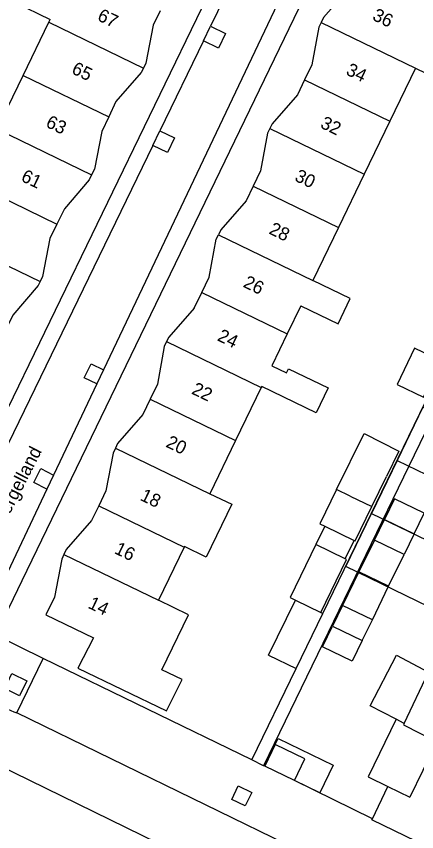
# Model space of a CAD drawing. Extents: x 194485 to 197793, y 468269 to 470822.
# Drawn here: x 197019.3 to 197056, y 469477 to 469551.6 of the extents above; entities that cross this region are included whole.
import ezdxf

# ---------------------------------------------------------------- set-up
doc = ezdxf.new("R2010")
doc.units = 0
for name, color, linetype in [('BGT grensvlak gebouwinstallatie plus 1', 7, 'Continuous'), ('BGT grensvlak pand op maaiveld', 7, 'Continuous'), ('BGT grensvlak pand op maaiveld LR', 7, 'Continuous'), ('BGT grensvlak wegdeel', 7, 'Continuous'), ('BGT tekst huisnummerreeks', 7, 'Continuous'), ('BGT tekst openbare ruimte label weg', 7, 'Continuous'), ('GEM grensvlak WOZ_BRK percelen', 7, 'Continuous')]:
    doc.layers.add(name, color=color, linetype=linetype)

msp = doc.modelspace()

# ---------------------------------------------------------------- linework, layer by layer
at = {"layer": 'BGT grensvlak gebouwinstallatie plus 1'}
for p, q in [((197047.545, 469504.968), (197046.726, 469503.279)), ((197049.435, 469501.966), (197050.254, 469503.655)), ((197052.102, 469503.688), (197050.688, 469500.786)), ((197053.403, 469499.463), (197054.819, 469502.37)), ((197050.688, 469500.786), (197049.191, 469497.712)), ((197053.403, 469499.463), (197050.688, 469500.786)), ((197051.91, 469496.397), (197053.403, 469499.463)), ((197042.409, 469493.158), (197044.855, 469498.206)), ((197044.929, 469491.937), (197047.375, 469496.986)), ((197047.187, 469497.077), (197047.375, 469496.986)), ((197042.409, 469493.158), (197044.929, 469491.937)), ((197054.832, 469486.909), (197054.092, 469487.291))]:
    msp.add_line(p, q, dxfattribs=at)
for points in [[(197054.092, 469487.291), (197051.726, 469488.51), (197054.123, 469493.158), (197057.049, 469491.607)], [(197054.092, 469487.291), (197051.528, 469482.003), (197053.342, 469481.121)], [(197043.015, 469484.969), (197043.286, 469485.529), (197048.323, 469483.088), (197047.091, 469480.546), (197044.772, 469481.67)]]:
    msp.add_lwpolyline(points, dxfattribs=at)
at = {"layer": 'BGT grensvlak pand op maaiveld'}
for p, q in [((197019.917, 469546.243), (197022.277, 469551.109)), ((197022.277, 469551.109), (197022.399, 469551.36)), ((197055.865, 469546.905), (197053.513, 469542.039)), ((197017.536, 469541.333), (197019.917, 469546.243)), ((197053.513, 469542.039), (197051.165, 469537.181)), ((197051.165, 469537.181), (197048.817, 469532.324)), ((197048.817, 469532.324), (197046.469, 469527.467)), ((197036.274, 469526.346), (197036.964, 469527.772)), ((197035.585, 469524.922), (197036.274, 469526.346)), ((197045.348, 469525.147), (197044.099, 469522.563)), ((197041.733, 469517.67), (197039.384, 469512.81)), ((197039.384, 469512.81), (197037.029, 469507.938)), ((197051.865, 469506.755), (197053.2, 469509.505)), ((197052.102, 469503.688), (197053.022, 469505.585)), ((197047.545, 469504.968), (197050.254, 469503.655)), ((197055.739, 469504.267), (197054.819, 469502.37)), ((197054.819, 469502.37), (197052.102, 469503.688)), ((197034.671, 469503.059), (197032.316, 469498.188)), ((197034.688, 469503.095), (197034.671, 469503.059)), ((197049.435, 469501.966), (197046.726, 469503.279)), ((197044.855, 469498.206), (197047.187, 469497.077)), ((197049.191, 469497.712), (197048.273, 469495.813)), ((197051.91, 469496.397), (197049.191, 469497.712)), ((197050.992, 469494.498), (197051.91, 469496.397)), ((197054.832, 469486.909), (197057.049, 469491.607)), ((197043.015, 469484.969), (197042.054, 469482.985)), ((197057.808, 469485.229), (197055.347, 469480.152)), ((197044.772, 469481.67), (197042.054, 469482.985)), ((197051.921, 469478.179), (197053.342, 469481.121)), ((197053.342, 469481.121), (197055.347, 469480.152))]:
    msp.add_line(p, q, dxfattribs=at)
for points in [[(197021.329, 469557.551), (197019.112, 469552.94), (197022.399, 469551.36)], [(197056.241, 469556.525), (197054.892, 469553.734), (197050.543, 469555.836), (197049.74, 469554.177), (197047.421, 469551.53), (197047.209, 469551.09)], [(197032.471, 469552.161), (197031.828, 469550.839), (197031.158, 469547.36), (197030.938, 469546.908)], [(197047.209, 469551.09), (197047.004, 469550.665), (197046.366, 469547.205), (197045.695, 469545.818)], [(197055.865, 469546.905), (197058.702, 469545.533), (197061.146, 469550.588)], [(197030.938, 469546.908), (197030.74, 469546.499), (197028.423, 469543.842), (197027.76, 469542.439)], [(197045.695, 469545.818), (197045.039, 469544.462), (197042.732, 469541.806), (197042.517, 469541.361)], [(197027.76, 469542.439), (197027.132, 469541.109), (197026.44, 469537.649), (197026.193, 469537.134)], [(197042.517, 469541.361), (197042.315, 469540.941), (197041.664, 469537.486), (197040.996, 469536.105)], [(197026.193, 469537.134), (197025.973, 469536.677), (197023.693, 469534.007), (197023.012, 469532.623)], [(197040.996, 469536.105), (197040.339, 469534.748), (197038.026, 469532.097), (197037.81, 469531.652)], [(197023.012, 469532.623), (197022.358, 469531.296), (197021.695, 469527.836), (197021.468, 469527.374)], [(197036.964, 469527.772), (197037.607, 469531.233), (197037.81, 469531.652)], [(197021.468, 469527.374), (197021.279, 469526.989), (197018.978, 469524.3), (197018.303, 469522.911)], [(197045.348, 469525.147), (197048.766, 469523.495), (197049.887, 469525.815), (197046.469, 469527.467)], [(197035.585, 469524.922), (197033.264, 469522.278), (197033.062, 469521.861)], [(197044.099, 469522.563), (197042.691, 469519.651), (197044.05, 469518.994), (197044.238, 469519.382), (197047.867, 469517.628), (197046.761, 469515.341), (197041.773, 469517.752), (197041.733, 469517.67)], [(197033.062, 469521.861), (197032.845, 469521.414), (197032.213, 469517.954), (197031.555, 469516.594)], [(197055.775, 469521.259), (197054.178, 469517.927), (197056.598, 469516.767), (197058.195, 469520.1), (197055.775, 469521.259)], [(197031.555, 469516.594), (197030.876, 469515.19), (197028.571, 469512.531), (197028.378, 469512.12)], [(197048.621, 469508.328), (197051.169, 469513.461), (197054.325, 469511.839), (197053.2, 469509.505)], [(197028.378, 469512.12), (197028.163, 469511.663), (197027.498, 469508.207), (197026.839, 469506.844)], [(197037.029, 469507.938), (197039.03, 469506.971), (197036.689, 469502.127), (197034.688, 469503.095)], [(197048.621, 469508.328), (197047.098, 469505.185), (197047.545, 469504.968)], [(197055.739, 469504.267), (197056.658, 469506.164), (197053.941, 469507.482), (197053.022, 469505.585)], [(197026.839, 469506.844), (197026.177, 469505.477), (197023.872, 469502.817), (197023.654, 469502.375)], [(197050.254, 469503.655), (197050.341, 469503.613), (197051.865, 469506.755)], [(197046.726, 469503.279), (197044.379, 469498.437), (197044.855, 469498.206)], [(197023.654, 469502.375), (197023.446, 469501.953), (197022.78, 469498.456), (197022.002, 469496.848), (197026.35, 469494.752), (197024.941, 469491.972), (197033.037, 469488.053), (197034.498, 469490.914), (197032.635, 469491.823)], [(197047.187, 469497.077), (197049.534, 469501.918), (197049.435, 469501.966)], [(197032.635, 469491.823), (197035.066, 469496.859), (197032.316, 469498.188)], [(197050.992, 469494.498), (197050.074, 469492.598), (197047.355, 469493.913), (197048.273, 469495.813)], [(197054.832, 469486.909), (197054.771, 469486.781), (197057.808, 469485.229)], [(197044.772, 469481.67), (197045.732, 469483.652), (197043.015, 469484.969)], [(197061.064, 469473.633), (197051.871, 469478.075), (197051.921, 469478.179)]]:
    msp.add_lwpolyline(points, dxfattribs=at)
at = {"layer": 'BGT grensvlak pand op maaiveld LR'}
for p, q in [((197022.277, 469551.109), (197030.938, 469546.908)), ((197047.209, 469551.09), (197055.865, 469546.905)), ((197019.917, 469546.243), (197027.76, 469542.439)), ((197045.695, 469545.818), (197053.513, 469542.039)), ((197017.536, 469541.333), (197026.193, 469537.134)), ((197042.517, 469541.361), (197051.165, 469537.181)), ((197015.158, 469536.432), (197023.012, 469532.623)), ((197040.996, 469536.105), (197048.817, 469532.324)), ((197012.803, 469531.577), (197021.468, 469527.374)), ((197037.81, 469531.652), (197046.469, 469527.467)), ((197036.274, 469526.346), (197044.099, 469522.563)), ((197033.062, 469521.861), (197041.733, 469517.67)), ((197031.555, 469516.594), (197039.384, 469512.81)), ((197028.378, 469512.12), (197037.029, 469507.938)), ((197049.885, 469507.715), (197048.621, 469508.328)), ((197049.885, 469507.715), (197051.865, 469506.755)), ((197026.839, 469506.844), (197034.671, 469503.059)), ((197053.022, 469505.585), (197055.739, 469504.267)), ((197023.654, 469502.375), (197032.316, 469498.188)), ((197048.273, 469495.813), (197050.992, 469494.498))]:
    msp.add_line(p, q, dxfattribs=at)
at = {"layer": 'BGT grensvlak wegdeel'}
for p, q in [((197041.697, 469563.613), (197010.842, 469500)), ((197019.813, 469500), (197048.894, 469560.076)), ((197041.503, 469559.82), (197037.091, 469550.732)), ((197045.648, 469557.906), (197027.276, 469519.266)), ((197036.441, 469549.393), (197037.091, 469550.732)), ((197036.441, 469549.393), (197032.443, 469541.157)), ((197037.808, 469548.735), (197036.441, 469549.393)), ((197031.793, 469539.818), (197032.443, 469541.157)), ((197031.793, 469539.818), (197013.113, 469501.341)), ((197033.132, 469539.173), (197031.793, 469539.818)), ((197027.276, 469519.266), (197026.668, 469517.989)), ((197059.423, 469519.096), (197041.949, 469483.037)), ((197048.836, 469500), (197058.344, 469519.62)), ((197026.668, 469517.989), (197022.702, 469509.647)), ((197022.702, 469509.647), (197022.091, 469508.361)), ((197022.091, 469508.361), (197017.695, 469499.116)), ((197047.375, 469496.986), (197048.836, 469500)), ((197019.341, 469487.876), (197021.762, 469492.865)), ((197040.873, 469483.568), (197021.762, 469492.865)), ((197040.873, 469483.568), (197044.929, 469491.937)), ((197058.665, 469468.742), (197019.341, 469487.876)), ((197017.131, 469483.361), (197070.972, 469457.064)), ((197041.949, 469483.037), (197040.873, 469483.568)), ((197042.054, 469482.985), (197041.949, 469483.037)), ((197051.921, 469478.179), (197044.772, 469481.67))]:
    msp.add_line(p, q, dxfattribs=at)
for points in [[(197037.091, 469550.732), (197038.453, 469550.077), (197037.808, 469548.735)], [(197032.443, 469541.157), (197033.777, 469540.515), (197033.132, 469539.173)], [(197026.668, 469517.989), (197025.518, 469518.553), (197026.141, 469519.823), (197027.276, 469519.266)], [(197022.091, 469508.361), (197020.895, 469508.972), (197021.542, 469510.239), (197022.702, 469509.647)], [(197021.762, 469492.865), (197017.389, 469494.993), (197019.813, 469500)], [(197019.58, 469489.447), (197018.228, 469490.112), (197018.893, 469491.465), (197020.245, 469490.8), (197019.58, 469489.447)], [(197040.266, 469479.349), (197039.029, 469479.951), (197039.632, 469481.188), (197040.868, 469480.585), (197040.266, 469479.349)]]:
    msp.add_lwpolyline(points, dxfattribs=at)
msp.add_arc((197020.974, 469493.152), 5.523, 154.65669, 252.79706, dxfattribs=at)
at = {"layer": 'GEM grensvlak WOZ_BRK percelen'}
for p, q in [((197054.185, 469510.986), (197051.833, 469506.127)), ((197054.185, 469510.986), (197078.201, 469499.345)), ((197051.833, 469506.127), (197075.845, 469494.486))]:
    msp.add_line(p, q, dxfattribs=at)
for points in [[(197078.201, 469499.345), (197080.575, 469504.244), (197069.626, 469509.579), (197060.419, 469514.033), (197056.552, 469515.877), (197054.185, 469510.986)], [(197075.845, 469494.486), (197073.49, 469489.627), (197049.481, 469501.267), (197051.833, 469506.127)]]:
    msp.add_lwpolyline(points, dxfattribs=at)

# ---------------------------------------------------------------- texts
at = {"layer": 'BGT tekst huisnummerreeks'}
for s, rotation, p in [('67', 334.1, (197026.629, 469551.329)), ('36', 334.2, (197051.831, 469551.366)), ('65', 334.1, (197024.269, 469546.47)), ('34', 334.2, (197049.409, 469546.356)), ('63', 334.2, (197021.905, 469541.573)), ('32', 334.2, (197047.061, 469541.493)), ('61', 334.2, (197019.636, 469536.614)), ('30', 334.2, (197044.707, 469536.639)), ('28', 334.2, (197042.355, 469531.783)), ('26', 334.2, (197039.995, 469526.904)), ('24', 334.2, (197037.627, 469522.005)), ('22', 334.2, (197035.271, 469517.127)), ('20', 334.2, (197032.914, 469512.265)), ('18', 334.2, (197030.553, 469507.391)), ('16', 334.2, (197028.195, 469502.516)), ('14', 334.2, (197025.779, 469497.517))]:
    msp.add_text(s, height=1.2, rotation=rotation, dxfattribs=at).set_placement(p)
at = {"layer": 'BGT tekst openbare ruimte label weg'}
msp.add_text('Mergelland', height=1.2, rotation=63, dxfattribs=at).set_placement((197018.054, 469504.787))

doc.saveas('drawing.dxf')
